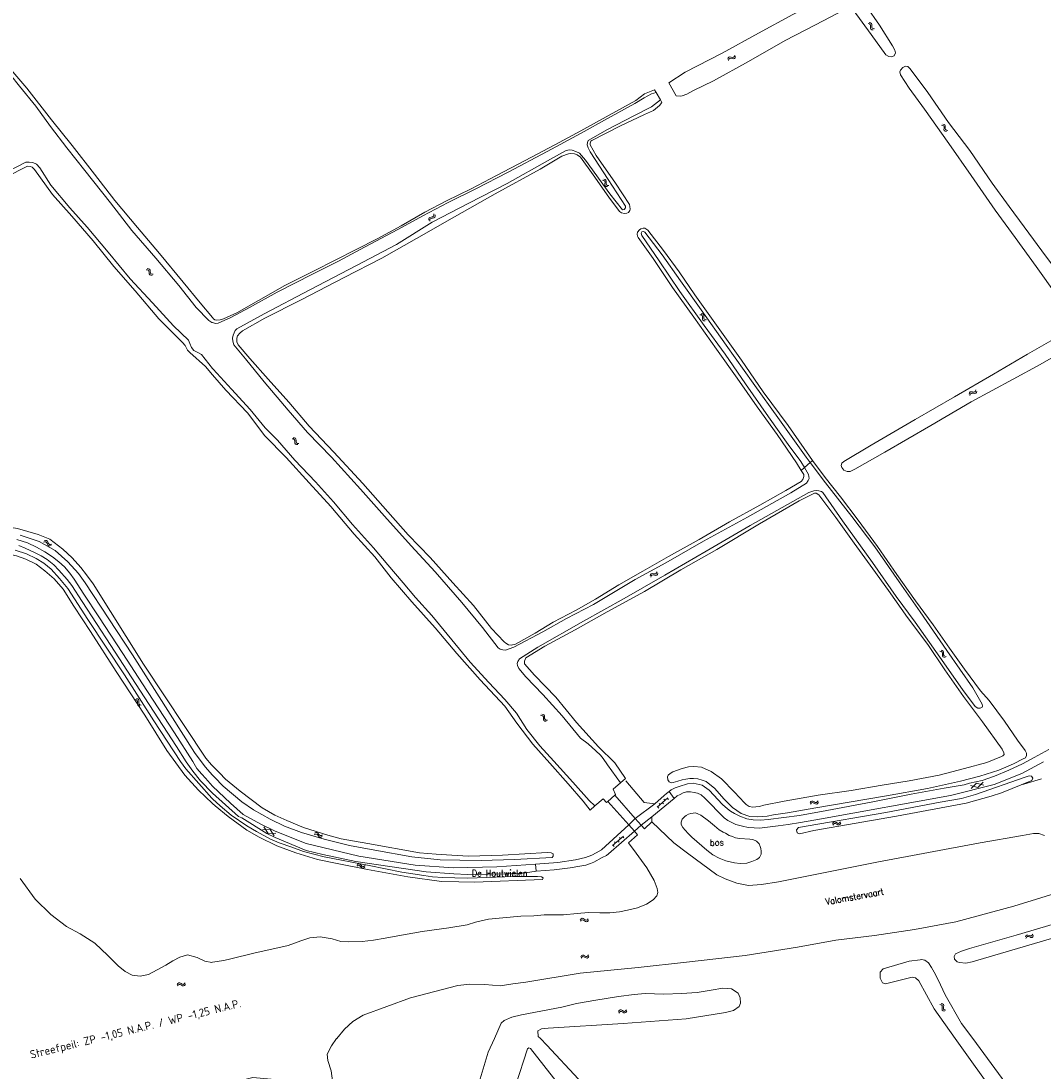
# Model space of a CAD drawing. Header units: metres. Extents: x 189705 to 199106, y 581686 to 588448.
# Tile 302 of 555: x 194941 to 195256, y 585990 to 586314. Entities that reach past the tile are written whole.
import ezdxf

# ---------------------------------------------------------------- set-up
doc = ezdxf.new("R2010")
doc.units = ezdxf.units.M
doc.layers.add('B-WA-OG-GBKN-G', color=7, linetype='Continuous', lineweight=18)
doc.layers.add('X-XX-AL-T25', color=7, linetype='Continuous', lineweight=25)
doc.styles.add('NLCS-ISO-M2000-T25', font='NLCS-ISO.ttf', dxfattribs={"height": 5})
doc.styles.add('Style-STANDARD', font='STANDARD.shx')

msp = doc.modelspace()

# ---------------------------------------------------------------- linework, layer by layer
at = {"layer": 'B-WA-OG-GBKN-G'}
for p, q in [((195202.255, 586312.977), (195202.656, 586312.904)), ((195202.64, 586313.292), (195203.041, 586313.222)), ((195202.656, 586312.904), (195202.936, 586312.733)), ((195202.936, 586312.733), (195203.051, 586312.428)), ((195203.041, 586313.222), (195203.321, 586313.053)), ((195203.051, 586312.428), (195203.05, 586312.013)), ((195203.321, 586313.053), (195203.44, 586312.736)), ((195203.434, 586312.329), (195203.428, 586311.921)), ((195203.44, 586312.736), (195203.434, 586312.329)), ((195203.05, 586312.013), (195203.042, 586311.605)), ((195203.042, 586311.605), (195203.155, 586311.296)), ((195203.155, 586311.296), (195203.443, 586311.12)), ((195203.428, 586311.921), (195203.541, 586311.612)), ((195203.443, 586311.12), (195203.846, 586311.048)), ((195203.541, 586311.612), (195203.827, 586311.435)), ((195203.827, 586311.435), (195204.23, 586311.363)), ((195159.106, 586302.427), (195159.322, 586302.674)), ((195159.322, 586302.674), (195159.655, 586302.734)), ((195159.655, 586302.734), (195160.054, 586302.656)), ((195160.054, 586302.656), (195160.455, 586302.579)), ((195160.455, 586302.579), (195160.779, 586302.635)), ((195160.779, 586302.635), (195161.004, 586302.886)), ((195161.004, 586302.886), (195161.146, 586303.269)), ((195161.246, 586302.452), (195161.387, 586302.835)), ((195158.966, 586302.045), (195159.106, 586302.427)), ((195159.208, 586301.611), (195159.35, 586301.993)), ((195159.35, 586301.993), (195159.569, 586302.238)), ((195159.569, 586302.238), (195159.889, 586302.297)), ((195159.889, 586302.297), (195160.298, 586302.223)), ((195160.298, 586302.223), (195160.698, 586302.143)), ((195160.698, 586302.143), (195161.022, 586302.199)), ((195161.022, 586302.199), (195161.246, 586302.452)), ((195224.927, 586281.697), (195225.326, 586281.615)), ((195225.318, 586282.003), (195225.718, 586281.924)), ((195225.326, 586281.615), (195225.602, 586281.437)), ((195225.602, 586281.437), (195225.709, 586281.13)), ((195225.699, 586280.715), (195225.682, 586280.307)), ((195225.682, 586280.307), (195225.788, 586279.996)), ((195225.709, 586281.13), (195225.699, 586280.715)), ((195225.718, 586281.924), (195225.994, 586281.749)), ((195225.788, 586279.996), (195226.071, 586279.813)), ((195225.994, 586281.749), (195226.106, 586281.429)), ((195226.09, 586281.022), (195226.075, 586280.614)), ((195226.075, 586280.614), (195226.181, 586280.302)), ((195226.106, 586281.429), (195226.09, 586281.022)), ((195226.181, 586280.302), (195226.463, 586280.119)), ((195226.463, 586280.119), (195226.864, 586280.038)), ((195226.071, 586279.813), (195226.472, 586279.732)), ((195120.319, 586264.709), (195120.717, 586264.621)), ((195120.716, 586265.008), (195121.114, 586264.923)), ((195120.717, 586264.621), (195120.99, 586264.438)), ((195120.99, 586264.438), (195121.093, 586264.129)), ((195121.077, 586263.714), (195121.053, 586263.307)), ((195121.093, 586264.129), (195121.077, 586263.714)), ((195121.114, 586264.923), (195121.388, 586264.743)), ((195121.388, 586264.743), (195121.494, 586264.422)), ((195121.472, 586264.015), (195121.451, 586263.608)), ((195121.494, 586264.422), (195121.472, 586264.015)), ((195121.053, 586263.307), (195121.153, 586262.994)), ((195121.153, 586262.994), (195121.434, 586262.807)), ((195121.434, 586262.807), (195121.834, 586262.72)), ((195121.451, 586263.608), (195121.551, 586263.294)), ((195121.551, 586263.294), (195121.831, 586263.106)), ((195121.831, 586263.106), (195122.23, 586263.019)), ((195068.248, 586254.31), (195068.262, 586253.903)), ((195068.637, 586254.001), (195068.654, 586253.594)), ((195066.797, 586253.072), (195066.687, 586252.753)), ((195066.687, 586252.753), (195066.703, 586252.345)), ((195067.075, 586253.248), (195066.797, 586253.072)), ((195067.475, 586253.327), (195067.075, 586253.248)), ((195067.188, 586252.762), (195067.076, 586252.445)), ((195067.076, 586252.445), (195067.092, 586252.036)), ((195067.466, 586252.938), (195067.188, 586252.762)), ((195067.866, 586253.02), (195067.466, 586252.938)), ((195067.881, 586253.415), (195067.475, 586253.327)), ((195068.265, 586253.101), (195067.866, 586253.02)), ((195068.154, 586253.593), (195067.881, 586253.415)), ((195068.262, 586253.903), (195068.154, 586253.593)), ((195068.549, 586253.284), (195068.265, 586253.101)), ((195068.654, 586253.594), (195068.549, 586253.284)), ((194979.516, 586237.068), (194979.923, 586237.046)), ((194979.858, 586237.428), (194980.265, 586237.409)), ((194979.923, 586237.046), (194980.223, 586236.911)), ((194980.223, 586236.911), (194980.375, 586236.623)), ((194980.265, 586237.409), (194980.564, 586237.277)), ((194980.375, 586236.623), (194980.427, 586236.211)), ((194980.427, 586236.211), (194980.47, 586235.806)), ((194980.47, 586235.806), (194980.621, 586235.513)), ((194980.564, 586237.277), (194980.722, 586236.978)), ((194980.621, 586235.513), (194980.929, 586235.375)), ((194980.722, 586236.978), (194980.767, 586236.573)), ((194980.767, 586236.573), (194980.813, 586236.167)), ((194980.813, 586236.167), (194980.964, 586235.875)), ((194980.929, 586235.375), (194981.337, 586235.355)), ((194980.964, 586235.875), (194981.271, 586235.736)), ((194981.271, 586235.736), (194981.679, 586235.715)), ((195150.4, 586223.221), (195150.802, 586223.154)), ((195150.78, 586223.541), (195151.182, 586223.477)), ((195150.802, 586223.154), (195151.084, 586222.986)), ((195151.084, 586222.986), (195151.203, 586222.683)), ((195151.182, 586223.477), (195151.465, 586223.312)), ((195151.203, 586222.683), (195151.209, 586222.268)), ((195151.209, 586222.268), (195151.206, 586221.86)), ((195151.206, 586221.86), (195151.323, 586221.552)), ((195151.465, 586223.312), (195151.588, 586222.996)), ((195151.588, 586222.996), (195151.587, 586222.589)), ((195151.587, 586222.589), (195151.588, 586222.181)), ((195151.588, 586222.181), (195151.705, 586221.873)), ((195151.705, 586221.873), (195151.994, 586221.701)), ((195151.994, 586221.701), (195152.397, 586221.635)), ((195151.323, 586221.552), (195151.614, 586221.381)), ((195151.614, 586221.381), (195152.017, 586221.315)), ((195233.434, 586198.748), (195233.557, 586199.136)), ((195233.557, 586199.136), (195233.761, 586199.392)), ((195233.761, 586199.392), (195234.091, 586199.468)), ((195233.82, 586198.713), (195234.027, 586198.968)), ((195234.027, 586198.968), (195234.345, 586199.042)), ((195234.091, 586199.468), (195234.493, 586199.408)), ((195234.345, 586199.042), (195234.756, 586198.986)), ((195234.493, 586199.408), (195234.897, 586199.349)), ((195234.756, 586198.986), (195235.159, 586198.924)), ((195234.897, 586199.349), (195235.219, 586199.42)), ((195235.159, 586198.924), (195235.481, 586198.995)), ((195235.219, 586199.42), (195235.432, 586199.68)), ((195235.432, 586199.68), (195235.556, 586200.07)), ((195235.481, 586198.995), (195235.693, 586199.258)), ((195235.693, 586199.258), (195235.817, 586199.647)), ((195233.695, 586198.325), (195233.82, 586198.713)), ((195024.528, 586184.935), (195024.934, 586184.899)), ((195024.882, 586185.283), (195025.288, 586185.25)), ((195024.934, 586184.899), (195025.228, 586184.754)), ((195025.228, 586184.754), (195025.371, 586184.461)), ((195025.288, 586185.25), (195025.583, 586185.108)), ((195025.371, 586184.461), (195025.408, 586184.047)), ((195025.408, 586184.047), (195025.438, 586183.641)), ((195025.438, 586183.641), (195025.578, 586183.343)), ((195025.578, 586183.343), (195025.881, 586183.194)), ((195025.583, 586185.108), (195025.73, 586184.803)), ((195025.73, 586184.803), (195025.761, 586184.397)), ((195025.761, 586184.397), (195025.793, 586183.99)), ((195025.793, 586183.99), (195025.934, 586183.693)), ((195025.881, 586183.194), (195026.288, 586183.16)), ((195025.934, 586183.693), (195026.235, 586183.543)), ((195026.235, 586183.543), (195026.642, 586183.508)), ((194948.089, 586153.523), (194948.48, 586153.637)), ((194948.48, 586153.637), (194948.806, 586153.608)), ((194947.882, 586153.072), (194948.274, 586153.182)), ((194948.274, 586153.182), (194948.601, 586153.151)), ((194948.601, 586153.151), (194948.838, 586152.928)), ((194948.806, 586153.608), (194949.052, 586153.375)), ((194948.838, 586152.928), (194949.02, 586152.555)), ((194949.02, 586152.555), (194949.192, 586152.185)), ((194949.052, 586153.375), (194949.225, 586153.007)), ((194949.192, 586152.185), (194949.429, 586151.957)), ((194949.225, 586153.007), (194949.4, 586152.638)), ((194949.4, 586152.638), (194949.637, 586152.41)), ((194949.429, 586151.957), (194949.765, 586151.925)), ((194949.637, 586152.41), (194949.972, 586152.377)), ((194949.765, 586151.925), (194950.158, 586152.038)), ((194949.972, 586152.377), (194950.365, 586152.489)), ((195137.016, 586143.59), (195137.15, 586143.976)), ((195134.995, 586142.709), (195135.127, 586143.094)), ((195135.127, 586143.094), (195135.338, 586143.344)), ((195135.245, 586142.28), (195135.38, 586142.664)), ((195135.338, 586143.344), (195135.67, 586143.412)), ((195135.38, 586142.664), (195135.594, 586142.914)), ((195135.594, 586142.914), (195135.913, 586142.979)), ((195135.67, 586143.412), (195136.071, 586143.341)), ((195135.913, 586142.979), (195136.323, 586142.913)), ((195136.071, 586143.341), (195136.473, 586143.272)), ((195136.323, 586142.913), (195136.724, 586142.841)), ((195136.473, 586143.272), (195136.796, 586143.335)), ((195136.724, 586142.841), (195137.047, 586142.904)), ((195136.796, 586143.335), (195137.016, 586143.59)), ((195137.047, 586142.904), (195137.266, 586143.161)), ((195137.266, 586143.161), (195137.4, 586143.547)), ((195224.397, 586119.421), (195224.799, 586119.355)), ((195224.776, 586119.742), (195225.178, 586119.679)), ((195224.799, 586119.355), (195225.082, 586119.188)), ((195225.082, 586119.188), (195225.202, 586118.885)), ((195225.178, 586119.679), (195225.461, 586119.515)), ((195225.202, 586118.885), (195225.208, 586118.47)), ((195225.208, 586118.47), (195225.207, 586118.062)), ((195225.207, 586118.062), (195225.326, 586117.755)), ((195225.461, 586119.515), (195225.586, 586119.2)), ((195225.586, 586119.2), (195225.586, 586118.793)), ((195225.586, 586118.793), (195225.588, 586118.385)), ((195225.588, 586118.385), (195225.706, 586118.077)), ((195225.706, 586118.077), (195225.995, 586117.906)), ((195225.326, 586117.755), (195225.616, 586117.584)), ((195225.616, 586117.584), (195226.02, 586117.52)), ((195225.995, 586117.906), (195226.399, 586117.841)), ((194976.116, 586104.58), (194976.512, 586104.484)), ((194976.512, 586104.484), (194976.782, 586104.297)), ((194976.517, 586104.872), (194976.914, 586104.78)), ((194976.782, 586104.297), (194976.88, 586103.986)), ((194976.856, 586103.572), (194976.825, 586103.165)), ((194976.825, 586103.165), (194976.92, 586102.85)), ((194976.88, 586103.986), (194976.856, 586103.572)), ((194976.914, 586104.78), (194977.185, 586104.595)), ((194976.92, 586102.85), (194977.198, 586102.659)), ((194977.185, 586104.595), (194977.285, 586104.272)), ((194977.198, 586102.659), (194977.596, 586102.565)), ((194977.256, 586103.866), (194977.228, 586103.459)), ((194977.228, 586103.459), (194977.324, 586103.144)), ((194977.285, 586104.272), (194977.256, 586103.866)), ((194977.324, 586103.144), (194977.599, 586102.951)), ((194977.599, 586102.951), (194977.997, 586102.857)), ((195101.241, 586099.686), (195101.646, 586099.637)), ((195101.606, 586100.023), (195102.011, 586099.976)), ((195101.646, 586099.637), (195101.935, 586099.482)), ((195101.935, 586099.482), (195102.068, 586099.184)), ((195102.011, 586099.976), (195102.301, 586099.824)), ((195102.068, 586099.184), (195102.091, 586098.77)), ((195102.091, 586098.77), (195102.107, 586098.362)), ((195102.301, 586099.824), (195102.438, 586099.515)), ((195102.438, 586099.515), (195102.455, 586099.108)), ((195102.455, 586099.108), (195102.474, 586098.7)), ((195102.474, 586098.7), (195102.605, 586098.398)), ((195102.107, 586098.362), (195102.238, 586098.06)), ((195102.238, 586098.06), (195102.535, 586097.902)), ((195102.535, 586097.902), (195102.941, 586097.854)), ((195102.605, 586098.398), (195102.901, 586098.238)), ((195102.901, 586098.238), (195103.307, 586098.19)), ((195236.11, 586077.432), (195233.828, 586078.061)), ((195234.073, 586077.124), (195235.756, 586078.784)), ((195238.037, 586078.157), (195235.756, 586078.784)), ((195236.11, 586077.432), (195237.792, 586079.093)), ((195140.513, 586074.207), (195137.196, 586071.316)), ((195139.183, 586072.384), (195138.854, 586072.761)), ((195139.608, 586073.418), (195139.28, 586073.795)), ((195140.691, 586073.698), (195140.362, 586074.075)), ((195184.398, 586072.755), (195184.643, 586073.08)), ((195184.643, 586073.08), (195184.92, 586073.253)), ((195184.75, 586072.593), (195185.03, 586072.765)), ((195184.92, 586073.253), (195185.257, 586073.215)), ((195185.03, 586072.765), (195185.355, 586072.728)), ((195185.257, 586073.215), (195185.616, 586073.024)), ((195185.355, 586072.728), (195185.724, 586072.539)), ((195185.616, 586073.024), (195185.978, 586072.834)), ((195185.978, 586072.834), (195186.304, 586072.794)), ((195186.304, 586072.794), (195186.592, 586072.969)), ((195186.592, 586072.969), (195186.839, 586073.295)), ((195186.697, 586072.483), (195186.944, 586072.809)), ((195137.675, 586071.07), (195137.346, 586071.447)), ((195138.1, 586072.104), (195137.772, 586072.481)), ((195184.503, 586072.269), (195184.75, 586072.593)), ((195185.724, 586072.539), (195186.083, 586072.347)), ((195186.083, 586072.347), (195186.41, 586072.307)), ((195186.41, 586072.307), (195186.697, 586072.483)), ((195191.275, 586066.318), (195191.516, 586066.646)), ((195191.516, 586066.646), (195191.792, 586066.822)), ((195191.629, 586066.16), (195191.907, 586066.334)), ((195191.792, 586066.822), (195192.129, 586066.787)), ((195191.907, 586066.334), (195192.232, 586066.301)), ((195192.129, 586066.787), (195192.49, 586066.6)), ((195192.232, 586066.301), (195192.603, 586066.116)), ((195192.49, 586066.6), (195192.854, 586066.413)), ((195192.854, 586066.413), (195193.181, 586066.377)), ((195193.181, 586066.377), (195193.466, 586066.554)), ((195193.466, 586066.554), (195193.71, 586066.883)), ((195193.577, 586066.07), (195193.82, 586066.398)), ((195015.404, 586064.389), (195017.764, 586064.511)), ((195017.129, 586063.265), (195015.843, 586065.252)), ((195017.129, 586063.265), (195019.491, 586063.389)), ((195019.051, 586062.526), (195017.764, 586064.511)), ((195031.369, 586062.815), (195031.724, 586063.015)), ((195031.464, 586063.303), (195031.818, 586063.505)), ((195031.724, 586063.015), (195032.049, 586063.062)), ((195031.818, 586063.505), (195032.142, 586063.554)), ((195032.049, 586063.062), (195032.333, 586062.9)), ((195032.142, 586063.554), (195032.436, 586063.386)), ((195032.436, 586063.386), (195032.69, 586063.068)), ((195032.69, 586063.068), (195032.947, 586062.751)), ((195191.385, 586065.834), (195191.629, 586066.16)), ((195192.603, 586066.116), (195192.964, 586065.927)), ((195192.964, 586065.927), (195193.291, 586065.891)), ((195193.291, 586065.891), (195193.577, 586066.07)), ((195032.333, 586062.9), (195032.597, 586062.58)), ((195032.597, 586062.58), (195032.851, 586062.261)), ((195032.851, 586062.261), (195033.136, 586062.095)), ((195032.947, 586062.751), (195033.231, 586062.585)), ((195033.136, 586062.095), (195033.469, 586062.144)), ((195033.231, 586062.585), (195033.564, 586062.632)), ((195033.469, 586062.144), (195033.825, 586062.346)), ((195033.564, 586062.632), (195033.92, 586062.833)), ((195126.775, 586062.385), (195123.458, 586059.494)), ((195124.362, 586060.282), (195124.034, 586060.659)), ((195125.445, 586060.562), (195125.116, 586060.939)), ((195125.87, 586061.596), (195125.542, 586061.973)), ((195126.953, 586061.876), (195126.624, 586062.253)), ((195123.937, 586059.248), (195123.608, 586059.625)), ((195044.513, 586053.155), (195044.854, 586053.377)), ((195044.577, 586053.648), (195044.916, 586053.872)), ((195044.854, 586053.377), (195045.176, 586053.445)), ((195044.916, 586053.872), (195045.236, 586053.942)), ((195045.176, 586053.445), (195045.469, 586053.302)), ((195045.236, 586053.942), (195045.54, 586053.793)), ((195045.469, 586053.302), (195045.753, 586053)), ((195045.54, 586053.793), (195045.815, 586053.493)), ((195045.815, 586053.493), (195046.091, 586053.192)), ((195046.715, 586053.112), (195047.057, 586053.336)), ((195045.753, 586053), (195046.027, 586052.697)), ((195046.027, 586052.697), (195046.321, 586052.55)), ((195046.091, 586053.192), (195046.385, 586053.045)), ((195046.321, 586052.55), (195046.651, 586052.62)), ((195046.385, 586053.045), (195046.715, 586053.112)), ((195046.651, 586052.62), (195046.993, 586052.844)), ((195113.723, 586036.98), (195114.02, 586037.119)), ((195114.02, 586037.119), (195114.349, 586037.041)), ((195113.442, 586036.685), (195113.723, 586036.98)), ((195113.489, 586036.191), (195113.773, 586036.483)), ((195113.773, 586036.483), (195114.071, 586036.62)), ((195114.071, 586036.62), (195114.389, 586036.546)), ((195114.349, 586037.041), (195114.684, 586036.809)), ((195114.389, 586036.546), (195114.733, 586036.315)), ((195114.684, 586036.809), (195115.02, 586036.577)), ((195114.733, 586036.315), (195115.067, 586036.081)), ((195115.02, 586036.577), (195115.34, 586036.499)), ((195115.067, 586036.081), (195115.387, 586036.002)), ((195115.34, 586036.499), (195115.646, 586036.638)), ((195115.387, 586036.002), (195115.693, 586036.144)), ((195115.646, 586036.638), (195115.929, 586036.933)), ((195115.693, 586036.144), (195115.977, 586036.438)), ((195250.797, 586031.357), (195250.993, 586031.715)), ((195250.971, 586030.892), (195251.169, 586031.248)), ((195250.993, 586031.715), (195251.242, 586031.926)), ((195251.169, 586031.248), (195251.422, 586031.458)), ((195251.242, 586031.926), (195251.581, 586031.936)), ((195251.422, 586031.458), (195251.748, 586031.469)), ((195251.581, 586031.936), (195251.964, 586031.799)), ((195251.748, 586031.469), (195252.14, 586031.335)), ((195251.964, 586031.799), (195252.349, 586031.663)), ((195252.14, 586031.335), (195252.524, 586031.196)), ((195252.349, 586031.663), (195252.678, 586031.671)), ((195252.524, 586031.196), (195252.853, 586031.204)), ((195252.678, 586031.671), (195252.938, 586031.885)), ((195252.853, 586031.204), (195253.112, 586031.42)), ((195252.938, 586031.885), (195253.135, 586032.243)), ((195253.112, 586031.42), (195253.309, 586031.778)), ((195113.595, 586025.248), (195113.836, 586025.577)), ((195113.706, 586024.764), (195113.949, 586025.091)), ((195113.836, 586025.577), (195114.111, 586025.753)), ((195113.949, 586025.091), (195114.227, 586025.266)), ((195114.111, 586025.753), (195114.448, 586025.719)), ((195114.227, 586025.266), (195114.552, 586025.233)), ((195114.448, 586025.719), (195114.81, 586025.532)), ((195114.552, 586025.233), (195114.923, 586025.049)), ((195114.81, 586025.532), (195115.174, 586025.347)), ((195114.923, 586025.049), (195115.285, 586024.861)), ((195115.174, 586025.347), (195115.501, 586025.311)), ((195115.285, 586024.861), (195115.613, 586024.825)), ((195115.501, 586025.311), (195115.786, 586025.489)), ((195115.613, 586024.825), (195115.898, 586025.005)), ((195115.786, 586025.489), (195116.029, 586025.818)), ((195115.898, 586025.005), (195116.141, 586025.334)), ((194989.077, 586016.706), (194989.327, 586017.028)), ((194989.176, 586016.219), (194989.428, 586016.54)), ((194989.327, 586017.028), (194989.607, 586017.197)), ((194989.428, 586016.54), (194989.71, 586016.707)), ((194989.607, 586017.197), (194989.943, 586017.154)), ((194989.71, 586016.707), (194990.033, 586016.666)), ((194989.943, 586017.154), (194990.299, 586016.958)), ((194990.033, 586016.666), (194990.4, 586016.472)), ((194990.299, 586016.958), (194990.658, 586016.763)), ((194990.4, 586016.472), (194990.757, 586016.274)), ((194990.658, 586016.763), (194990.984, 586016.719)), ((194990.757, 586016.274), (194991.083, 586016.23)), ((194990.984, 586016.719), (194991.274, 586016.889)), ((194991.083, 586016.23), (194991.373, 586016.402)), ((194991.274, 586016.889), (194991.526, 586017.211)), ((194991.373, 586016.402), (194991.624, 586016.725)), ((195125.246, 586008.357), (195125.489, 586008.683)), ((195125.353, 586007.872), (195125.599, 586008.196)), ((195125.489, 586008.683), (195125.767, 586008.857)), ((195125.599, 586008.196), (195125.878, 586008.369)), ((195125.767, 586008.857), (195126.103, 586008.82)), ((195125.878, 586008.369), (195126.203, 586008.334)), ((195126.103, 586008.82), (195126.463, 586008.63)), ((195126.203, 586008.334), (195126.572, 586008.146)), ((195126.463, 586008.63), (195126.825, 586008.441)), ((195126.572, 586008.146), (195126.933, 586007.954)), ((195126.825, 586008.441), (195127.152, 586008.403)), ((195126.933, 586007.954), (195127.26, 586007.916)), ((195127.152, 586008.403), (195127.439, 586008.578)), ((195127.26, 586007.916), (195127.546, 586008.093)), ((195127.439, 586008.578), (195127.685, 586008.905)), ((195127.546, 586008.093), (195127.792, 586008.42)), ((195224.445, 586010.56), (195224.836, 586010.447)), ((195224.836, 586010.447), (195225.097, 586010.248)), ((195224.86, 586010.834), (195225.252, 586010.723)), ((195225.137, 586009.52), (195225.087, 586009.115)), ((195225.087, 586009.115), (195225.168, 586008.796)), ((195225.097, 586010.248), (195225.18, 586009.932)), ((195225.18, 586009.932), (195225.137, 586009.52)), ((195225.168, 586008.796), (195225.436, 586008.591)), ((195225.252, 586010.723), (195225.513, 586010.527)), ((195225.436, 586008.591), (195225.829, 586008.479)), ((195225.551, 586009.795), (195225.504, 586009.389)), ((195225.504, 586009.389), (195225.584, 586009.07)), ((195225.513, 586010.527), (195225.599, 586010.199)), ((195225.599, 586010.199), (195225.551, 586009.795)), ((195225.584, 586009.07), (195225.851, 586008.865)), ((195225.851, 586008.865), (195226.244, 586008.752))]:
    msp.add_line(p, q, dxfattribs=at)
at = {"layer": 'B-WA-OG-GBKN-G', "flags": 128}
for points in [[(195140.837, 586294.726), (195145.807, 586297.966), (195157.198, 586303.908), (195168.48, 586310.005), (195179.032, 586315.749), (195188.791, 586320.899), (195197.091, 586325.29), (195205.139, 586329.617), (195212.432, 586333.783), (195220.08, 586337.581), (195227.173, 586341.154), (195234.569, 586344.759), (195242.733, 586348.995), (195247.735, 586351.732), (195256.315, 586356.495), (195258.75, 586357.678)], [(195000, 586222.388), (194996.212, 586226.902), (194990.89, 586233.216), (194983.661, 586242.073), (194976.883, 586250.111), (194969.873, 586258.465), (194963.553, 586266.554), (194956.667, 586275.392), (194950.282, 586283.345), (194942.648, 586293.125), (194935.264, 586301.744), (194927.643, 586311.679), (194921.311, 586319.704)], [(195195.072, 586317.325), (195186.005, 586312.644), (195176.698, 586307.732), (195165.41, 586301.338), (195154.547, 586295.356), (195148.429, 586292.35), (195146.306, 586291.236), (195144.899, 586290.747), (195144.286, 586290.632), (195143.058, 586290.673)], [(195201.743, 586318.279), (195205.743, 586312.482), (195209.852, 586306.17), (195210.554, 586304.827), (195210.74, 586303.937), (195210.275, 586303.079), (195209.526, 586302.712), (195208.636, 586302.836), (195207.785, 586303.353), (195203.205, 586309.634), (195197.659, 586317.245)], [(195000, 586220.793), (194999.787, 586220.859), (194998.807, 586221.46), (194994.973, 586225.444), (194989.574, 586232.203), (194982.519, 586240.66), (194975.064, 586249.234), (194968.487, 586257.717), (194960.563, 586267.665), (194955.054, 586274.734), (194949.978, 586281.299), (194945.488, 586287.496), (194940.437, 586293.688), (194934.839, 586300.64), (194929.498, 586307.664), (194923.487, 586314.908)], [(195260.554, 586229.196), (195254.106, 586238.072), (195247.638, 586247.044), (195241.5, 586255.482), (195234.086, 586266.139), (195227.142, 586276.009), (195219.721, 586286.569), (195214.935, 586293.07), (195212.243, 586297.22), (195212.025, 586298.072), (195212.283, 586298.665), (195212.987, 586299.471), (195213.781, 586299.831), (195214.568, 586299.747)], [(195214.568, 586299.747), (195215.277, 586299.004), (195220.733, 586291.735), (195227.135, 586282.511), (195233.661, 586273.874), (195240.515, 586263.823), (195245.79, 586256.58), (195250.467, 586250.338), (195257.334, 586240.978), (195263.873, 586232.237), (195271.096, 586222.44), (195275.952, 586215.839), (195281.18, 586209.669), (195286.955, 586201.73), (195292.036, 586194.662), (195297.914, 586186.691), (195303.404, 586178.553), (195310.336, 586169.283), (195315.794, 586161.269), (195319.39, 586156.148), (195320.275, 586154.552), (195321.146, 586152.75), (195321.73, 586151.835), (195324.453, 586147.935)], [(195140.837, 586294.726), (195143.058, 586290.673)], [(195136.377, 586292.608), (195133.267, 586291.334), (195130.581, 586289.331), (195122.327, 586284.785), (195113.659, 586279.917), (195105.565, 586275.597), (195096.51, 586270.768), (195087.636, 586266.184), (195079.846, 586262.044), (195072.186, 586258.311), (195065.538, 586254.84), (195058.167, 586250.661), (195050.984, 586246.727), (195044.343, 586243.289), (195037.863, 586239.993), (195031.371, 586236.742), (195022.316, 586232.184), (195014.138, 586227.58), (195007.471, 586223.826), (195003.354, 586221.928), (195002.334, 586221.677), (195001.212, 586221.556), (195000.722, 586221.685), (195000.335, 586221.989), (195000, 586222.388)], [(195136.87, 586291.755), (195135.431, 586291.36), (195134.286, 586290.751), (195133.203, 586290.095), (195130.302, 586288.346), (195121.909, 586283.712), (195113.744, 586279.167), (195103.216, 586273.566), (195091.186, 586267.205), (195091.167, 586267.173), (195081.286, 586262.029), (195072.683, 586257.851), (195064.886, 586253.698), (195057.129, 586249.461), (195046.925, 586244.008), (195038.896, 586239.707), (195030.88, 586235.722), (195019.947, 586230.128), (195011.447, 586225.434), (195005.677, 586222.414), (195001.76, 586220.612), (195000.928, 586220.503), (195000, 586220.793)], [(195136.87, 586291.755), (195136.377, 586292.608)], [(195138.201, 586289.451), (195136.87, 586291.755)], [(195006.994, 586218.318), (195007.524, 586218.917), (195015.908, 586223.495), (195029.997, 586230.938), (195044.441, 586238.425), (195056.742, 586244.85), (195067.799, 586251.722), (195079.067, 586257.613), (195090.865, 586263.69), (195103.386, 586270.644), (195108.905, 586273.806), (195110.034, 586274.031), (195110.943, 586273.978), (195112.143, 586273.603), (195113.206, 586273.047), (195115.055, 586270.852), (195122.579, 586260.498), (195126.445, 586255.533), (195127.038, 586255.681), (195127.406, 586256.139), (195127.42, 586256.668), (195122.074, 586264.904), (195116.471, 586273.444), (195115.885, 586274.644), (195115.634, 586275.644), (195115.667, 586276.296), (195115.861, 586276.954), (195121.824, 586280.341), (195130.017, 586284.524), (195135.416, 586287.353), (195138.201, 586289.451)], [(195118.379, 586272.359), (195116.538, 586275.637), (195116.48, 586276.173), (195116.719, 586276.773), (195117.074, 586276.972), (195125.716, 586281.343), (195133.267, 586284.974), (195136.061, 586286.197), (195137.908, 586287.775), (195138.644, 586288.684)], [(195138.644, 586288.684), (195138.201, 586289.451)], [(194936.633, 586267.28), (194942.377, 586270.229), (194943.461, 586270.299), (194944.557, 586270.143), (194945.699, 586269.671), (194946.73, 586268.522), (194950.053, 586263.203), (194955.987, 586256.185), (194961.283, 586250.271), (194967.803, 586242.498), (194974.613, 586234.306), (194981.43, 586226.848), (194987.945, 586219.811), (194992.585, 586215.323)], [(195093.445, 586121.673), (195092.122, 586121.326), (195091.316, 586121.404), (195090.478, 586121.966), (195089.969, 586122.392), (195086.09, 586126.473), (195080.517, 586133.542), (195074.157, 586140.579), (195067.179, 586148.346), (195060.368, 586155.365), (195054.092, 586162.396), (195046.36, 586171.164), (195037.397, 586180.848), (195029.787, 586188.848), (195023.544, 586196.228), (195017.184, 586203.343), (195011.521, 586209.734), (195007.887, 586213.899), (195007.54, 586214.841), (195007.508, 586215.944), (195007.735, 586216.724), (195008.374, 586217.562), (195009.188, 586218.226), (195016.094, 586222.173), (195027.356, 586227.806), (195040.593, 586234.675), (195052.261, 586240.688), (195062.904, 586246.683), (195074.658, 586253.419), (195087.172, 586260.469), (195101.1, 586268.119), (195107.736, 586272.086), (195109.801, 586272.838), (195110.568, 586272.979), (195111.729, 586272.81), (195112.458, 586272.558), (195113.521, 586271.841), (195117.412, 586266.309), (195122.256, 586259.518), (195125.541, 586255.038), (195126.186, 586254.65), (195127.063, 586254.443), (195127.824, 586254.507), (195128.302, 586254.719), (195128.773, 586255.357), (195128.896, 586255.79), (195128.755, 586256.635), (195128.627, 586257.177), (195124.292, 586263.754), (195118.379, 586272.359)], [(194936.215, 586265.646), (194942.933, 586268.981), (194943.83, 586268.935), (194944.339, 586268.689), (194945.061, 586268.024), (194950.653, 586260.329), (194956.625, 586253.576), (194963.21, 586245.996), (194969.563, 586238.107), (194976.16, 586230.547), (194983.447, 586221.922), (194990.755, 586214.677), (194991.58, 586213.734), (194992.307, 586212.25), (194993.029, 586211.553)], [(195185.142, 586178.303), (195184.198, 586179.572), (195177.609, 586189.035), (195169.936, 586199.461), (195163.212, 586209.188), (195156.01, 586219.284), (195148.763, 586229.342), (195143.984, 586236.474), (195139.192, 586243.046), (195134.263, 586249.334), (195133.348, 586249.902), (195132.89, 586249.948), (195132.174, 586249.755), (195131.696, 586249.388), (195131.128, 586248.698), (195130.979, 586248.098), (195131.12, 586247.402), (195131.332, 586247.001), (195135.912, 586240.52), (195141.941, 586231.593), (195148.505, 586222.504), (195155.487, 586212.589), (195161.91, 586203.61), (195168.035, 586194.831), (195174.219, 586186.252), (195180.203, 586177.564), (195181.659, 586175.222)], [(195158.494, 586213.863), (195150.797, 586224.708), (195144.4, 586233.654), (195138.758, 586241.665), (195133.34, 586248.728), (195132.934, 586248.896), (195132.43, 586248.793), (195132.288, 586248.393), (195132.468, 586247.625), (195137.853, 586239.815), (195144.197, 586230.384), (195151.727, 586219.927), (195158.124, 586211.019), (195164.43, 586201.917), (195171.56, 586191.705), (195177.583, 586183.21), (195181.48, 586177.968), (195182.608, 586176.062)], [(194992.585, 586215.323), (194993.029, 586214.394), (194993.537, 586213.122), (194994.239, 586212.206), (194995.277, 586211.682), (194996.599, 586210.965), (195000, 586206.645)], [(195182.608, 586176.062), (195183.837, 586173.986), (195184.042, 586172.676), (195183.803, 586172.051), (195183.28, 586171.284), (195178.478, 586168.263), (195165.066, 586160.826), (195151.435, 586153.377), (195139.836, 586146.757), (195130.433, 586141.561), (195117.517, 586133.859), (195109.211, 586129.578), (195101.918, 586125.437), (195092.947, 586120.731), (195090.43, 586119.811), (195089.592, 586119.876), (195088.779, 586120.077), (195088.147, 586120.471), (195083.251, 586126.785), (195076.925, 586134.48), (195068.716, 586143.919), (195061.306, 586151.925), (195053.071, 586161.087), (195045.668, 586169.454), (195036.744, 586179.281), (195029.25, 586186.952), (195023.335, 586193.77), (195015.913, 586202.55), (195010.134, 586209.613), (195006.571, 586213.912), (195006.269, 586215.029), (195006.147, 586215.964), (195006.361, 586216.925), (195006.994, 586218.318)], [(195264.998, 586213.448), (195255.391, 586207.85), (195247.033, 586203.323), (195234.054, 586196.37), (195221.623, 586189.099), (195207.411, 586180.812), (195198.233, 586175.583), (195196.716, 586174.882), (195195.807, 586174.837), (195194.807, 586175.329), (195194.202, 586176.077), (195193.996, 586176.684), (195194.184, 586177.406), (195194.778, 586177.993), (195203.239, 586183.041), (195216.768, 586190.859), (195228.966, 586197.865), (195240.971, 586204.929), (195251.492, 586211.105), (195261.541, 586216.848)], [(195184.421, 586177.665), (195183.172, 586179.34), (195174.907, 586190.76), (195166.849, 586202.153), (195158.494, 586213.863)], [(194993.029, 586211.553), (194997.824, 586207.258), (195000, 586204.719)], [(195000, 586206.645), (195000.162, 586206.439), (195005.806, 586200.254), (195011.625, 586194.03), (195016.251, 586188.336), (195020.04, 586184.52), (195025.368, 586178.341), (195031.806, 586171.697), (195037.321, 586165.486), (195043.229, 586158.552), (195049.666, 586151.366), (195054.086, 586146.092), (195058.789, 586140.527), (195062.616, 586136.052), (195067.674, 586130.468), (195073.801, 586122.985), (195079.477, 586116.084), (195085.257, 586109.776), (195090.154, 586104.553), (195093.795, 586100.362), (195096.97, 586095.283), (195100.951, 586090.241), (195105.301, 586085.515), (195111.177, 586079.032), (195116.158, 586073.467), (195118.004, 586071.78)], [(195000, 586204.719), (195004.054, 586199.989), (195010.762, 586192.951), (195016.161, 586185.869), (195022.669, 586179.186), (195029.802, 586171.425), (195036.484, 586164.065), (195043.719, 586155.601), (195050.047, 586148.551), (195055.143, 586142.05), (195061.521, 586134.67), (195068.641, 586126.619), (195075.361, 586118.717), (195082.616, 586110.666), (195090.149, 586102.518), (195093.872, 586097.302), (195098.865, 586090.801), (195104.109, 586084.984), (195109.709, 586078.554), (195114.36, 586073.176), (195116.512, 586070.458)], [(195125.829, 586078.898), (195121.835, 586084.443), (195120.559, 586086.335), (195119.728, 586087.368), (195118.278, 586088.717), (195115.913, 586090.868), (195113.573, 586092.683), (195107.878, 586099.571), (195101.924, 586106.15), (195096.647, 586111.574), (195094.469, 586114.118), (195094.064, 586115.008), (195094.038, 586115.66), (195094.239, 586116.324), (195094.737, 586117.117), (195100.378, 586120.743), (195114.448, 586128.753), (195127.002, 586135.675), (195139.6, 586142.874), (195152.335, 586150.35), (195165.85, 586158.265), (195183.974, 586168.438), (195185.561, 586168.933), (195186.464, 586169.016), (195187.038, 586168.958), (195187.876, 586168.673), (195188.276, 586168.376), (195194.421, 586159.7), (195203.684, 586146.835), (195210.93, 586136.294), (195216.818, 586128.392), (195224.439, 586117.651), (195231.427, 586107.613), (195235.325, 586102.417), (195236.111, 586101.945), (195236.866, 586101.867), (195237.492, 586102.169), (195237.531, 586102.518), (195237.435, 586103.144), (195234.563, 586108.184), (195226.608, 586119.661), (195218.331, 586131.558), (195211.832, 586140.847), (195204.347, 586151.64), (195197.267, 586161.013), (195189.111, 586171.375), (195184.421, 586177.665)], [(195182.608, 586176.062), (195184.421, 586177.665)], [(195184.421, 586177.665), (195185.142, 586178.303)], [(195232.047, 586113.935), (195227.351, 586120.422), (195222.307, 586127.62), (195216.941, 586135.03), (195211.157, 586143.145), (195205.154, 586151.717), (195199.195, 586159.844), (195193.803, 586167.106), (195189.074, 586173.013), (195185.142, 586178.303)], [(195181.659, 586175.222), (195182.47, 586173.917), (195182.444, 586173.291), (195182.178, 586172.44), (195181.616, 586171.795), (195176.879, 586169.046), (195168.837, 586164.461), (195159.524, 586159.303), (195150.126, 586153.92), (195140.722, 586148.679), (195132.764, 586144.165), (195125.4, 586139.928), (195118.171, 586135.504), (195112.155, 586132.085), (195105.095, 586128.363), (195099.512, 586125.066), (195093.445, 586121.673)], [(195181.659, 586175.222), (195182.608, 586176.062)], [(195127.378, 586080.245), (195124.119, 586084.99), (195119.131, 586090.007), (195112.34, 586097.503), (195105.904, 586105.289), (195099.312, 586112.101), (195096.277, 586115.606), (195096.271, 586116.38), (195096.698, 586117.399), (195102.481, 586121.038), (195111.93, 586126.099), (195121.792, 586131.61), (195133.332, 586137.92), (195144.543, 586144.508), (195155.574, 586150.831), (195168.805, 586158.772), (195181.03, 586165.823), (195185.69, 586168.243), (195186.289, 586168.236), (195187.108, 586167.694), (195192.307, 586160.741), (195197.943, 586152.769), (195203.695, 586144.894), (195208.533, 586138.167), (195214.459, 586129.834), (195220.656, 586121.532), (195225.925, 586113.696), (195231.722, 586105.53), (195237.61, 586097.667), (195243.601, 586089.282), (195244.148, 586088.133), (195244.238, 586087.63), (195243.895, 586087.185), (195243.489, 586086.973), (195238.901, 586085.184), (195232.022, 586083.308), (195224.247, 586081.283), (195214.931, 586079.467), (195206.66, 586078.153), (195197.047, 586076.537), (195186.893, 586075.109), (195176.421, 586073.21), (195170.144, 586071.952), (195168.782, 586071.567), (195167.64, 586071.432), (195166.66, 586071.394), (195165.628, 586071.557), (195164.687, 586072.177), (195164.113, 586072.687), (195161.027, 586075.941)], [(195000, 586084.091), (194999.627, 586084.461), (194997.927, 586086.506), (194978.707, 586115.423), (194963.112, 586140.234), (194961.109, 586143.035), (194959.381, 586145.237), (194956.691, 586148.247), (194953.817, 586150.954), (194949.834, 586153.993), (194946.195, 586155.397), (194939.812, 586157.271), (194932.637, 586158.396), (194929.293, 586158.406), (194917.912, 586155.967), (194909.406, 586153.417)], [(194939.644, 586153.938), (194942.911, 586152.836), (194945.669, 586151.536), (194948.246, 586150.086), (194950.645, 586148.535), (194952.611, 586146.989), (194954.324, 586145.472), (194955.956, 586143.497), (194957.284, 586141.679), (194960.286, 586137.097), (194964.889, 586130.033), (194972.321, 586118.797), (194978.349, 586109.405), (194988.256, 586094.279), (194993.934, 586085.45), (194995.157, 586083.276), (194996.664, 586081.583), (194997.795, 586080.351), (195000, 586077.831)], [(194940.631, 586155.224), (194946.463, 586153.295), (194951.434, 586150.534), (194955.371, 586147.043), (194958.583, 586143.375), (194960.718, 586140.521), (194975.333, 586118.304), (194994.433, 586088.267), (194997.69, 586083.828), (195000, 586081.212)], [(194950.236, 586144.71), (194947.911, 586146.574), (194945.559, 586148.085), (194942.631, 586149.46), (194939.128, 586150.611)], [(194940.234, 586152.026), (194942.183, 586151.268), (194945.016, 586149.942), (194947.064, 586148.904), (194948.959, 586147.74), (194950.975, 586146.066), (194952.56, 586144.474), (194955.148, 586141.6), (194956.602, 586139.703), (194959.728, 586134.816), (194968.61, 586121.225), (194976.189, 586109.529), (194988.822, 586090.053), (194991.874, 586085.344), (194993.903, 586082.476), (194996.286, 586079.452), (195000, 586075.648)], [(194914.168, 586145.61), (194918.953, 586147.334), (194923.456, 586148.673), (194926.938, 586149.484), (194929.541, 586149.935), (194932.36, 586149.959), (194936.109, 586149.63), (194939.466, 586148.906), (194942.433, 586147.836), (194945.568, 586146.315), (194948.277, 586144.268), (194951.118, 586141.805), (194953.927, 586138.569), (194957.184, 586133.396)], [(195000, 586073.923), (194999.776, 586074.123), (194991.71, 586083.209), (194990.062, 586085.46), (194981.923, 586097.971), (194972.833, 586112.13), (194961.487, 586129.261), (194955.367, 586138.828), (194952.742, 586141.902), (194950.236, 586144.71)], [(194957.184, 586133.396), (194962.332, 586125.519), (194970.282, 586113.18), (194979.121, 586099.761), (194985.918, 586088.876), (194991.491, 586081.236), (194995.643, 586076.614), (195000, 586072.509)], [(195161.027, 586075.941), (195157.006, 586080.112), (195153.834, 586082.335), (195150.842, 586083.654), (195148.469, 586083.953), (195146.817, 586083.819), (195144.933, 586083.279), (195141.984, 586082.237), (195141.165, 586081.78), (195140.577, 586081.264), (195140.364, 586080.684), (195140.485, 586079.774), (195140.885, 586079.142), (195141.6, 586078.889), (195142.168, 586078.96), (195143.517, 586079.391), (195144.852, 586079.796), (195145.988, 586080.007), (195147.291, 586080.18), (195148.394, 586080.199), (195149.736, 586080.081), (195151.045, 586079.699), (195152.289, 586079.233), (195155.003, 586077.141), (195157.806, 586073.958), (195160.448, 586071.265), (195163.155, 586069.418), (195165.831, 586068.531), (195168.231, 586068.4), (195171.147, 586068.603), (195173.089, 586068.956), (195177.418, 586069.648), (195186.14, 586071.162), (195196.424, 586072.9), (195207.908, 586074.817), (195220.605, 586077.133), (195230.806, 586079.335), (195236.8, 586080.884), (195242.614, 586082.736), (195247.092, 586084.757), (195250.139, 586086.257), (195250.823, 586086.533), (195251.165, 586087.281), (195251.101, 586088.017), (195250.78, 586088.888), (195248.403, 586092.044), (195244.345, 586097.899), (195239.597, 586104.245), (195237, 586107.208), (195232.047, 586113.935)], [(195140.852, 586076.213), (195141.553, 586076.744), (195142.697, 586077.277), (195143.968, 586077.784), (195146.51, 586078.544), (195148.289, 586078.721), (195151.109, 586078.185), (195153.268, 586076.583), (195157.356, 586072.235), (195158.855, 586070.888), (195159.794, 586070.15), (195161.014, 586069.412), (195162.716, 586068.573), (195164.875, 586067.784), (195166.857, 586067.452), (195169.068, 586067.349), (195171.457, 586067.525), (195181.063, 586068.763), (195189.552, 586070.383), (195203.225, 586072.939), (195215.602, 586075.344), (195225.743, 586077.216), (195231.868, 586078.279), (195233.596, 586078.735), (195237.46, 586079.622), (195241.272, 586080.965), (195245.746, 586082.791), (195249.915, 586084.745), (195253.525, 586086.648), (195258.024, 586089.109)], [(195000.562, 586080.576), (195003.23, 586077.83), (195009.069, 586072.997), (195012.647, 586070.507), (195017.744, 586067.669), (195022.231, 586065.537), (195027.426, 586063.51), (195034.467, 586061.515), (195042.293, 586059.549), (195050.116, 586058.139), (195061.51, 586056.091), (195070.237, 586055.157), (195076.257, 586054.979), (195082.839, 586054.916), (195093.185, 586055.207), (195104.746, 586055.819), (195105.128, 586056.294), (195105.057, 586056.992), (195104.447, 586057.238), (195103.297, 586057.39), (195089.482, 586056.544), (195078.979, 586056.23), (195073.861, 586056.547), (195069.013, 586056.865), (195063.849, 586057.272), (195047.922, 586060.181), (195039.734, 586061.612), (195035.559, 586062.7), (195028.02, 586065.058), (195022.939, 586067.268), (195019.257, 586068.944), (195015.304, 586071.114), (195008.474, 586076.315), (195003.973, 586080.016), (195002.184, 586081.925), (195000, 586084.091)], [(195151.945, 586074.119), (195157.887, 586068.094), (195158.954, 586067.254), (195161.494, 586066.058), (195163.527, 586065.549), (195165.305, 586065.09), (195167.135, 586064.962), (195168.787, 586064.935), (195171.277, 586065.187), (195174.479, 586065.617), (195177.656, 586065.996), (195181.443, 586066.603), (195187.847, 586067.742), (195227.673, 586075.005), (195241.22, 586078.374), (195249.684, 586081.798), (195256.37, 586085.299)], [(195000, 586081.212), (195000.562, 586080.576)], [(195125.829, 586078.898), (195127.378, 586080.245)], [(195127.553, 586079.447), (195133.19, 586072.837), (195136.519, 586072.403), (195139.398, 586075.011)], [(195211.039, 586068.628), (195232.487, 586072.643), (195240.292, 586074.758), (195243.486, 586075.74), (195252.809, 586079.6), (195253.111, 586080.278), (195252.697, 586080.899), (195251.941, 586081.016), (195250.788, 586080.653), (195235.369, 586075.282), (195231.142, 586074.084), (195224.5, 586072.902), (195207.722, 586069.695), (195183.774, 586065.642), (195180.783, 586065.046), (195180.166, 586064.339), (195180.362, 586063.463), (195181.111, 586063.189), (195185.511, 586064.188), (195211.039, 586068.628)], [(195250.343, 586078.469), (195255.807, 586080.066)], [(195099.659, 586053.781), (195087.74, 586052.951), (195074.297, 586052.707), (195062.532, 586053.528), (195045.101, 586056.208), (195028.917, 586060.209), (195019.314, 586063.951), (195014.868, 586066.139), (195009.407, 586069.141), (195005.546, 586072.574), (195000, 586077.831)], [(195124.123, 586075.076), (195124.309, 586075.243), (195123.576, 586076.94), (195125.829, 586078.898)], [(195139.398, 586075.011), (195140.079, 586075.627), (195140.852, 586076.213)], [(195140.852, 586076.213), (195142.418, 586074.062)], [(195151.945, 586074.119), (195150.726, 586075.162), (195149.608, 586075.696), (195148.643, 586075.926), (195147.499, 586076.104), (195146.279, 586076.054), (195145.187, 586075.801), (195144.246, 586075.294), (195143.382, 586074.862), (195142.418, 586074.062)], [(195250.047, 586078.353), (195250.343, 586078.469)], [(195000, 586075.648), (195008.013, 586068.523)], [(195000, 586072.509), (195000.787, 586071.768), (195004.789, 586068.493), (195010.536, 586064.284), (195014.394, 586062.123), (195019.805, 586059.394), (195025.648, 586057.276), (195032.362, 586055.231), (195039.004, 586053.848), (195047.789, 586052.177), (195060.251, 586049.843), (195070.603, 586048.458), (195075.95, 586048.323), (195080.879, 586048.222), (195101.772, 586049.076), (195102.051, 586049.528), (195101.525, 586049.88), (195100.268, 586049.935), (195093.036, 586049.991), (195078.803, 586049.48), (195074.803, 586049.567), (195071.039, 586049.713), (195067.895, 586049.833), (195065.193, 586050.25), (195058.4, 586051.343), (195048.341, 586053.383), (195034.428, 586056.1), (195028.09, 586057.741), (195024.41, 586059.009), (195020.597, 586060.351), (195017.832, 586061.506), (195013.558, 586063.834), (195010.584, 586065.637), (195005.759, 586068.923), (195002.398, 586071.787), (195000, 586073.923)], [(195118.004, 586071.78), (195120.476, 586073.969), (195121.598, 586072.807), (195121.937, 586073.112)], [(195121.937, 586073.112), (195124.123, 586075.076)], [(195128.429, 586065.915), (195121.937, 586073.112)], [(195130.419, 586067.885), (195124.123, 586075.076)], [(195142.418, 586074.062), (195135.525, 586068.338)], [(195116.512, 586070.458), (195118.004, 586071.78)], [(195130.419, 586067.885), (195136.519, 586072.403)], [(195154.372, 586056.663), (195156.354, 586055.671), (195158.386, 586054.805), (195161.003, 586054.219), (195162.757, 586054.014), (195164.815, 586054.115), (195166.416, 586054.622), (195167.992, 586055.205), (195168.73, 586055.865), (195169.289, 586056.83), (195169.29, 586057.795), (195169.214, 586058.583), (195169.011, 586059.269), (195168.656, 586060.057), (195167.818, 586060.922), (195166.751, 586061.354), (195165.76, 586061.533), (195162.558, 586061.662), (195161.39, 586061.917), (195160.475, 586062.299), (195159.434, 586062.655), (195158.265, 586063.368), (195157.503, 586063.673), (195156.309, 586064.411), (195154.887, 586065.58), (195153.033, 586067.157), (195150.696, 586068.937), (195149.782, 586069.344), (195149.045, 586069.599), (195147.545, 586069.422), (195146.885, 586069.169), (195146.173, 586068.763), (195145.766, 586068.509), (195145.435, 586068.179), (195144.927, 586067.696), (195144.596, 586066.706), (195144.646, 586066.02), (195145.154, 586065.105), (195145.865, 586064.24), (195146.804, 586063.249), (195147.845, 586062.156)], [(195099.835, 586051.621), (195096.582, 586051.115), (195090.839, 586050.814), (195085.07, 586050.666), (195078.692, 586050.569), (195074.397, 586050.801), (195065.91, 586051.417), (195044.16, 586054.583), (195034.073, 586056.75), (195028.864, 586058.05), (195019.287, 586061.969), (195016.721, 586063.267), (195009.05, 586068.049), (195008.014, 586068.522)], [(195130.419, 586067.885), (195128.429, 586065.915)], [(195132.244, 586065.801), (195130.419, 586067.885)], [(195135.525, 586068.338), (195132.244, 586065.801)], [(195132.244, 586065.801), (195133.283, 586064.658), (195135.549, 586066.865)], [(195135.525, 586068.338), (195135.549, 586066.865)], [(195142.353, 586060.326), (195135.549, 586066.865)], [(195119.991, 586058.161), (195128.429, 586065.915)], [(195122.157, 586056.994), (195130.149, 586064.008)], [(195128.343, 586060.392), (195131.143, 586062.797), (195130.149, 586064.008)], [(195130.149, 586064.008), (195128.429, 586065.915)], [(195130.149, 586064.008), (195132.244, 586065.801)], [(195146.552, 586057.219), (195155.585, 586050.486), (195158.168, 586049.231), (195161.818, 586047.95), (195165.374, 586047.217), (195169.383, 586047.524), (195174.58, 586048.384), (195204.933, 586054.366), (195236.811, 586060.415), (195249.902, 586062.62), (195253.3, 586063.198), (195254.993, 586063.251), (195256.687, 586062.654)], [(195053.226, 586031.006), (195057.14, 586031.73), (195064.71, 586033.075), (195072.926, 586034.136), (195078.571, 586035.08), (195081.116, 586035.856), (195085.095, 586036.851), (195095.093, 586037.706), (195099.163, 586037.849), (195102.366, 586038.134), (195105.144, 586038.173), (195108.335, 586038.148), (195112.494, 586038.626), (195115.969, 586038.924), (195119.522, 586038.77), (195122.597, 586038.758), (195125.607, 586039.12), (195128.009, 586039.56), (195131.135, 586040.296), (195133.848, 586041.434), (195135.966, 586042.752), (195137.038, 586044.018), (195137.374, 586045.09), (195137.18, 586046.318), (195136.262, 586048.785), (195134.014, 586052.699), (195130.719, 586057.181), (195128.343, 586060.392)], [(195146.552, 586057.219), (195142.353, 586060.326)], [(195154.372, 586056.663), (195152.518, 586058.087), (195147.845, 586062.156)], [(195122.157, 586056.994), (195121.54, 586056.483), (195120.269, 586055.824), (195117.676, 586054.454), (195116.583, 586053.946), (195115.211, 586053.515), (195113.279, 586053.161), (195110.331, 586052.706), (195105.401, 586051.998), (195099.835, 586051.621), (195099.659, 586053.781), (195106.546, 586054.309), (195111.984, 586055.144), (195115.111, 586055.802), (195117.042, 586056.563), (195118.415, 586057.273), (195119.991, 586058.161)], [(195038.291, 586000), (195038.298, 586000.01), (195040.687, 586002.93), (195043.309, 586005.282), (195046.448, 586007.22), (195061.032, 586012.558), (195075.693, 586016.411), (195079.401, 586016.812), (195084, 586016.684), (195088.728, 586016.271), (195092.694, 586016.866), (195096.699, 586017.397), (195113.453, 586020.151), (195131.28, 586021.938), (195146.291, 586023.568), (195164.338, 586025.626), (195180.472, 586028.187), (195192.344, 586030.346), (195204.254, 586031.757), (195216.643, 586033.671), (195229.302, 586036.025), (195247.206, 586040.808), (195263.857, 586046.017), (195281.606, 586051.446)], [(194940.626, 586049.38), (194945.303, 586043.012), (194950.11, 586038.233), (194954.903, 586034.591), (194959.115, 586032.306), (194963.676, 586029.452), (194967.656, 586025.577), (194970.886, 586022.451), (194972.992, 586020.643), (194975.175, 586019.571), (194977.617, 586019.21), (194980.239, 586019.714), (194985.626, 586022.596), (194987.783, 586023.992), (194989.875, 586025.129), (194992.291, 586025.788), (194995.301, 586024.988), (194997.601, 586023.864), (194999.745, 586023.503), (195000, 586023.541)], [(195267.109, 586037.59), (195248.002, 586031.869), (195233.52, 586027.784)], [(195233.52, 586027.784), (195231.143, 586026.998), (195229.295, 586026.16), (195228.881, 586025.32), (195228.984, 586024.519), (195229.745, 586023.628), (195230.494, 586023.446), (195232.483, 586023.303), (195234.408, 586023.637), (195253.632, 586029.359), (195271.098, 586034.488), (195280.335, 586036.974), (195281.847, 586036.999), (195282.956, 586035.655), (195289.24, 586026.635), (195298.209, 586014.952), (195305.964, 586003.064), (195308.258, 586000)], [(195000, 586023.541), (195003.517, 586024.059), (195005.597, 586024.589), (195012.779, 586026.309), (195023.32, 586028.701), (195027.286, 586030.187), (195030.063, 586031.079), (195033.19, 586031.403), (195036.859, 586030.745), (195039.572, 586029.918), (195042.026, 586029.802), (195046.147, 586029.971), (195049.687, 586030.334), (195053.226, 586031.006)], [(195218.328, 586024.333), (195214.901, 586023.859), (195206.891, 586021.527), (195206.025, 586020.533), (195205.997, 586018.596), (195206.746, 586017.213), (195207.675, 586016.915), (195215.879, 586018.963), (195216.925, 586018.743), (195217.919, 586017.761), (195222.705, 586009.168), (195229.108, 586000)], [(195234.565, 586000), (195231.114, 586004.653), (195226.057, 586013.478), (195224.587, 586016.553), (195223.116, 586019.744), (195221.878, 586021.967), (195220.936, 586023.375), (195219.826, 586024.203), (195218.702, 586024.385), (195218.328, 586024.333)], [(195101.152, 586000), (195100.467, 586000.668), (195100.347, 586002.424), (195101.451, 586002.996), (195103.607, 586003.21), (195126.732, 586004.665), (195146.132, 586006.092), (195158.253, 586008.077), (195160.702, 586008.703), (195162.484, 586009.887), (195162.883, 586010.925), (195162.803, 586012.575), (195162.231, 586014.052), (195160.088, 586015.329), (195157.454, 586015.515), (195153.901, 586014.955), (195149.523, 586014.196), (195144.733, 586013.862), (195139.198, 586013.742), (195133.437, 586013.9), (195130.123, 586013.633), (195125.254, 586012.981), (195118.242, 586011.901), (195112.347, 586010.836), (195107.73, 586009.704), (195095.33, 586007.373)], [(195095.33, 586007.373), (195092.389, 586006.601), (195090.007, 586005.589), (195089.103, 586004.75), (195086.966, 586000)], [(195000, 585982.755), (195003.369, 585984.85), (195008.252, 585986.957), (195012.437, 585987.991), (195019.245, 585987.411), (195021.842, 585985.202), (195023.755, 585983.51), (195027.386, 585978.344), (195031.585, 585974.262), (195034.311, 585974.909), (195036.145, 585976.24), (195037.307, 585978.875), (195037.488, 585980.71), (195037.474, 585984.288), (195037.021, 585987.001), (195036.556, 585990.037), (195035.522, 585993.292), (195035.392, 585995.165), (195036.709, 585997.801), (195038.291, 586000)], [(195086.966, 586000), (195085.086, 585995.821), (195082.546, 585987.545), (195079.74, 585981.157), (195076.481, 585977.285), (195070.308, 585972.187), (195062.512, 585966.73), (195053.704, 585962.417), (195044.058, 585958.45), (195036.993, 585954.47), (195027.932, 585951.501), (195019.284, 585949.717), (195010.981, 585949.21), (195003.995, 585948.769), (195000, 585948.416)], [(195112.964, 585987.444), (195103.182, 585998.02), (195101.152, 586000)], [(195229.108, 586000), (195230.124, 585998.546), (195241.325, 585983.025)], [(195245.941, 585984.66), (195234.565, 586000)], [(195093.604, 585985.702), (195097.208, 585996.88), (195097.633, 585997.199), (195098.086, 585996.946), (195106.298, 585986.449)]]:
    msp.add_lwpolyline(points, dxfattribs=at)

# ---------------------------------------------------------------- texts
at = {"layer": 'B-WA-OG-GBKN-G', "style": 'Style-STANDARD'}
for s, rotation, p in [('bos', 1.83467, (195153.485, 586059.433)), ('Valomstervaart', 10.30997, (195189.333, 586041.174))]:
    msp.add_text(s, height=2, rotation=rotation, dxfattribs=at).set_placement(p)
msp.add_text('De Houtwielen', height=2, dxfattribs=at).set_placement((195080, 586050))
at = {"layer": 'X-XX-AL-T25', "insert": (194943.433, 585996.221), "char_height": 2.5, "attachment_point": 1, "rotation": 13.82201, "style": 'NLCS-ISO-M2000-T25'}
msp.add_mtext_dynamic_manual_height_columns('Streefpeil: ZP -1,05 N.A.P. / WP -1,25 N.A.P.', width=185.35805, gutter_width=25, heights=[0], dxfattribs=at)

doc.saveas('drawing.dxf')
